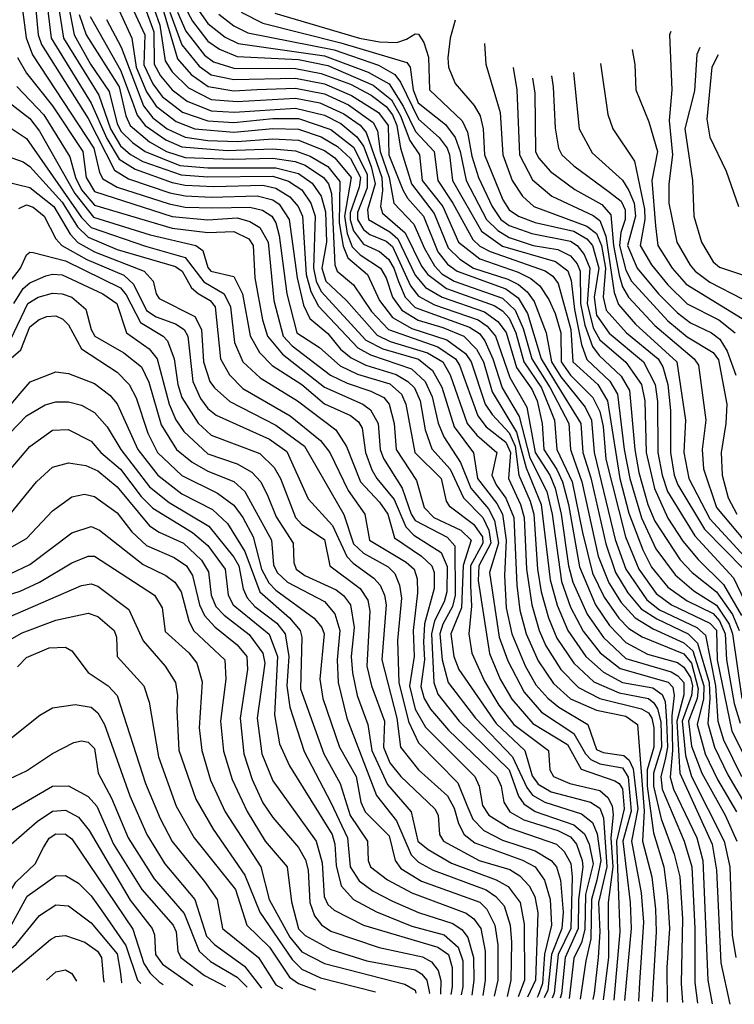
# Model space of a CAD drawing. Extents: x 501367 to 657802, y 482273 to 547541.
# Tile 705 of 714: x 649914 to 652120, y 482911 to 485952. Entities that reach past the tile are written whole.
import ezdxf

# ---------------------------------------------------------------- set-up
doc = ezdxf.new("R2010")
doc.units = 0

msp = doc.modelspace()

# ---------------------------------------------------------------- linework, layer by layer
at = {"layer": '0CON20XD'}
for points in [[(650245, 486144.2), (650327.6, 485915), (650328.7, 485815), (650348.7, 485778.7), (650385, 485735.9), (650430.9, 485700.9), (650505, 485670.8), (650576.9, 485666.9), (650765, 485678.5), (650855, 485657.6), (650905, 485631.1), (650955, 485590.8), (650975, 485561), (650998.9, 485498.9), (651011.6, 485445), (650987.6, 485365), (650991, 485335), (651057, 485297), (651081.3, 485275), (651135, 485162.8), (651167, 485125), (651218, 485095), (651349.3, 485049.4), (651389.8, 485019.8), (651416.3, 484986.3), (651447.7, 484877.7), (651495, 484810.6), (651511.2, 484775), (651527.2, 484705), (651532.1, 484625), (651572.7, 484562.7), (651589.8, 484525), (651608.1, 484455), (651641.9, 484261.9), (651691.5, 484145), (651735, 484080.4), (651785, 484028.5), (651852.5, 483992.5), (651945, 483966.6), (651965, 483952.2), (651985, 483920.8), (651991.3, 483895), (651988.3, 483865), (651959.9, 483785), (651969.5, 483679.5), (651988.4, 483615), (652089.1, 483415), (652106.4, 483335), (652114.2, 483124.2), (652125.1, 483055)], [(650324.2, 486095), (650400.8, 485830.8), (650443.2, 485783.2), (650495.8, 485745.8), (650575, 485732.7), (650646, 485736), (650765, 485740.6), (650855, 485723.3), (650928.7, 485688.7), (651005, 485634.1), (651019.1, 485609.1), (651026.7, 485545), (651054.2, 485465), (651069.3, 485385), (651130.7, 485320.7), (651163.3, 485245), (651195, 485191.6), (651217.6, 485167.6), (651254.9, 485144.9), (651405, 485091.8), (651443.6, 485055), (651468.3, 484998.3), (651494.9, 484904.9), (651552.3, 484815), (651609.7, 484705), (651614.3, 484625), (651625.4, 484594.6), (651650, 484525), (651700.3, 484295), (651733, 484213), (651771.5, 484151.5), (651814.6, 484104.6), (651870.2, 484070.2), (651965, 484027.8), (651992.3, 484002.3), (652026.3, 483895), (652025.1, 483854.9), (652005.6, 483775), (652030.5, 483685), (652068.4, 483605), (652127.3, 483505)], [(650294.6, 486084.6), (650346.8, 485935), (650363.3, 485825), (650385, 485791.5), (650435, 485741.9), (650505, 485705.8), (650585, 485699.3), (650765, 485709.5), (650840.7, 485695), (650915, 485661.3), (650965, 485625.9), (650984.2, 485604.2), (651031.8, 485465), (651034.4, 485425), (651028.4, 485375), (651034.1, 485355), (651103.6, 485293.6), (651155, 485190.7), (651174.2, 485165), (651232.2, 485122.2), (651379, 485069), (651405, 485052.6), (651425, 485030.5), (651445.9, 484985), (651470.2, 484895), (651524.6, 484815), (651564.9, 484715), (651572.5, 484625), (651620.1, 484525), (651651.9, 484368.1), (651682.8, 484242.8), (651718.7, 484168.7), (651763.4, 484103.4), (651795, 484072.1), (651836.2, 484046.2), (651965, 483993.1), (651988, 483965), (652009.1, 483885), (652005.4, 483855), (651978.7, 483785), (651988.2, 483708.2), (652020.3, 483625), (652092.5, 483495), (652127.8, 483415)], [(649961.4, 486005), (649970.6, 485905), (649981.4, 485875), (650125, 485647.1), (650206.9, 485486.9), (650250.3, 485460.3), (650377.6, 485417.6), (650425, 485407.8), (650505.9, 485404.1), (650647.6, 485407.6), (650695, 485395.9), (650715, 485382.4), (650746.4, 485335), (650770.3, 485155), (650790.7, 485070.7), (650809.4, 485029.4), (650865, 484983.3), (650904.8, 484934.8), (650937.2, 484907.2), (650982.8, 484885), (651076.1, 484856.1), (651112.6, 484835), (651133.2, 484815), (651150.3, 484775), (651165.8, 484685), (651186.6, 484626.6), (651243.4, 484563.4), (651284.4, 484475), (651344, 484414), (651362.1, 484375), (651368.4, 484335), (651331.7, 484265), (651329.6, 484220.4), (651364, 483994), (651397.9, 483915), (651433, 483853), (651498, 483778), (651605, 483712.9), (651647.1, 483637.1), (651751, 483601), (651765, 483592.4), (651775, 483576.4), (651780.3, 483515), (651756.9, 483415), (651766.9, 483135), (651748.7, 482923.5)], [(649996.3, 486015), (650010.9, 485895), (650135, 485694.5), (650182.8, 485585), (650221.2, 485521.2), (650270, 485490), (650385, 485449), (650425, 485440.9), (650513.1, 485436.9), (650665, 485440.7), (650705, 485431.8), (650748.2, 485405), (650774.1, 485375), (650787.1, 485345), (650798.1, 485165), (650812.7, 485112.7), (650836.9, 485066.9), (650958.2, 484938.2), (650996.8, 484916.8), (651123.6, 484873.6), (651165.6, 484835), (651187.3, 484787.3), (651205.6, 484705.6), (651223.2, 484663.2), (651274.6, 484584.6), (651307, 484505), (651361.1, 484441.1), (651380, 484405), (651391.8, 484335), (651364, 484245), (651394.6, 484044.6), (651421.5, 483971.5), (651471.2, 483875), (651525, 483813.1), (651625, 483747.8), (651661.2, 483685), (651677.5, 483667.5), (651705, 483653.3), (651775, 483640.8), (651792.6, 483612.6), (651802.2, 483507.8), (651775.9, 483415), (651799.3, 483225), (651801.8, 483145), (651781.5, 482922.3)], [(650029.3, 486019.3), (650048.7, 485895), (650158.6, 485718.6), (650194.2, 485615), (650225, 485562.6), (650255.8, 485535.8), (650294.4, 485514.4), (650412.8, 485472.8), (650495, 485467), (650695, 485468.4), (650743.5, 485453.5), (650785, 485426.5), (650812.8, 485385), (650825.9, 485345), (650820.9, 485185), (650829.8, 485145), (650845, 485112.7), (650982.6, 484962.6), (651035.5, 484935.5), (651145, 484904), (651188.4, 484868.4), (651216.9, 484816.9), (651255.8, 484695), (651314.7, 484614.7), (651327.6, 484535), (651387.3, 484457.3), (651404.7, 484424.7), (651415.6, 484344.4), (651410.3, 484235), (651415.9, 484135), (651433.4, 484055), (651475, 483956.1), (651508, 483898), (651545, 483856.1), (651578.9, 483828.9), (651668.1, 483775), (651695, 483698.1), (651715, 483688.9), (651779.4, 483679.4), (651795.3, 483665.3), (651807.8, 483637.8), (651822.6, 483515), (651802.9, 483415), (651832.7, 483255), (651839.5, 483165), (651827.9, 482977.9), (651824.4, 482920.8)], [(650058.7, 486028.7), (650081.8, 485905), (650132.6, 485815), (650190.6, 485730.6), (650215, 485630.5), (650226.8, 485606.8), (650262.3, 485572.3), (650301.7, 485545), (650408.3, 485501.7), (650495, 485494.8), (650705, 485494.9), (650775, 485477), (650816.8, 485446.8), (650845, 485407), (650858.2, 485358.2), (650861, 485265), (650846.9, 485185), (650859.6, 485145), (650922.8, 485085), (651017.7, 484977.7), (651057.7, 484957.7), (651173, 484923), (651220.9, 484895), (651242.8, 484855), (651296, 484705), (651325, 484669.3), (651387, 484615), (651372.2, 484545), (651385.4, 484515), (651415, 484474), (651439.3, 484415), (651448.8, 484205), (651458.2, 484128.2), (651477.8, 484055), (651515, 483971.7), (651562, 483902), (651615, 483854.6), (651695, 483818.9), (651785, 483800.5), (651821, 483775), (651841.8, 483508.2), (651837.3, 483415), (651865.3, 483305), (651876.9, 483205), (651879.2, 483135), (651866.7, 482925), (651866.9, 482919.3)], [(650209.4, 486005), (650260.1, 485895), (650273.4, 485805), (650305, 485729.7), (650335, 485685.4), (650397.2, 485637.2), (650455, 485615.4), (650575, 485604.8), (650695, 485616.3), (650775, 485614.4), (650845, 485590.2), (650895, 485560.5), (650935, 485523.3), (650965.7, 485465), (650962.3, 485435), (650934.3, 485355.7), (650934.3, 485334.3), (650945, 485299.7), (650975, 485258.5), (651025, 485236.2), (651052.5, 485212.5), (651069.5, 485185), (651083.4, 485143.4), (651104.5, 485095), (651135, 485063.6), (651302.6, 485002.7), (651333.2, 484983.2), (651350.4, 484960.4), (651374.9, 484905), (651403.2, 484815), (651456.1, 484726.1), (651489.2, 484599.2), (651541.1, 484495), (651558.1, 484425), (651586.6, 484216.6), (651615, 484138), (651653.4, 484063.4), (651706.5, 483996.5), (651767.8, 483947.8), (651915.9, 483905.9), (651930.1, 483890.1), (651935.1, 483865.1), (651927.7, 483802.3), (651930, 483695), (651922.1, 483612.1), (651933.1, 483575), (652004.8, 483425.2), (652023, 483355), (652039, 482985), (652052, 482912.8)], [(650251.4, 486011.4), (650300.5, 485905), (650297.7, 485812.3), (650325, 485754.2), (650354.2, 485715), (650416.8, 485666.9), (650495, 485639.3), (650575.1, 485634.9), (650695, 485647.2), (650775, 485646.8), (650875, 485612.5), (650945, 485557.9), (650986.7, 485475), (650986.8, 485433.2), (650956.9, 485356.9), (650957, 485335), (650975, 485304), (650995, 485289.1), (651045, 485268.1), (651065, 485251.3), (651120.3, 485130.3), (651145, 485097.8), (651195, 485071.2), (651329, 485025), (651357.7, 485005), (651383.3, 484975), (651427, 484847), (651479.9, 484755), (651505.4, 484615), (651550.5, 484545), (651566.8, 484505), (651585.8, 484425), (651608.3, 484265), (651622.1, 484215), (651666.3, 484116.3), (651716, 484044), (651785, 483979.1), (651925, 483938.2), (651945.9, 483925.9), (651964.8, 483904.8), (651965, 483866.9), (651943, 483785), (651951.8, 483625), (652052.2, 483405), (652065.3, 483325.3), (652079, 483039), (652106.5, 482910.8)], [(649922.3, 485982.3), (649934.1, 485895.9), (649953.4, 485843.4), (650142.8, 485555), (650160.1, 485480.1), (650170.8, 485460.8), (650215.2, 485435.2), (650375, 485383.3), (650425, 485373.2), (650510.6, 485370.6), (650625, 485372.9), (650663.5, 485363.5), (650692.1, 485345), (650704.5, 485324.5), (650715.1, 485285.1), (650739.2, 485105), (650770, 484985), (650839.1, 484939.1), (650903, 484883), (650957.3, 484857.3), (651057.1, 484827.1), (651092.7, 484795), (651106.3, 484765), (651134.3, 484615), (651214.8, 484535), (651231.2, 484465), (651240.1, 484450.1), (651315, 484394.4), (651342.8, 484355), (651344.2, 484335), (651305.8, 484265), (651305.6, 484204.4), (651309, 484141), (651300.4, 484055), (651309.7, 483995), (651349.2, 483909.2), (651393.1, 483835), (651439.4, 483775), (651546.7, 483695), (651550.7, 483635), (651562.2, 483615), (651612.7, 483592.7), (651705, 483571.5), (651730.1, 483550.1), (651743.5, 483523.5), (651746.6, 483496.6), (651738.8, 483425), (651744.9, 483335), (651731, 483225), (651732, 483055), (651715.1, 482924.6)], [(650377.2, 485975), (650415, 485874.5), (650468.2, 485808.2), (650505, 485782), (650575, 485767.5), (650765, 485771.4), (650855, 485754.2), (650938.3, 485718.3), (651021.7, 485665), (651051.3, 485625), (651053.7, 485535), (651097, 485427), (651111, 485401), (651160.9, 485345), (651204.9, 485234.9), (651235, 485197.2), (651264.5, 485175), (651415, 485120.7), (651452.8, 485092.8), (651481.5, 485045), (651523.9, 484905), (651565, 484837.1), (651646.7, 484705), (651652.2, 484615), (651676.9, 484536.9), (651723.5, 484333.5), (651754, 484245), (651791.4, 484181.4), (651832.7, 484132.7), (651881, 484101), (651978.1, 484055), (652006.4, 484026.4), (652042.3, 483905), (652045, 483855), (652038.4, 483778.4), (652058.9, 483705), (652100.3, 483619.7), (652173.8, 483495)], [(650401.1, 485975), (650426.6, 485916.6), (650485, 485842.1), (650511.8, 485821.8), (650575, 485802.6), (650765, 485801.3), (650845, 485786.4), (650935, 485752.5), (650998.7, 485718.7), (651045, 485683.9), (651065, 485658), (651078.6, 485625), (651089.7, 485555), (651123.6, 485445), (651193.7, 485353.7), (651237, 485247), (651272.5, 485212.5), (651315, 485185.1), (651420.6, 485150.6), (651453.8, 485133.8), (651481.2, 485111.2), (651502, 485082), (651539.1, 484985), (651556.4, 484895), (651585, 484848.9), (651660.3, 484755), (651679.2, 484715), (651687.5, 484615), (651753, 484347), (651785.7, 484255), (651850.3, 484160.3), (651889.8, 484129.8), (652004.6, 484074.6), (652031.5, 484051.5), (652062.7, 483895), (652069.8, 483785), (652087.3, 483727.3), (652143.1, 483615)], [(650425, 485990), (650447.1, 485947.1), (650495, 485885.4), (650530.6, 485860.6), (650585, 485838.9), (650775, 485829), (650865, 485810.4), (651005, 485750), (651061.6, 485705), (651089.7, 485655), (651119, 485579), (651148.6, 485535), (651157, 485455), (651219.9, 485375), (651269, 485265), (651335, 485213.6), (651452.7, 485172.7), (651492.6, 485152.6), (651519.6, 485129.6), (651547.4, 485087.4), (651567.3, 485045), (651584.5, 484985), (651585.6, 484895), (651615, 484854.2), (651683.9, 484785), (651705, 484742.1), (651715.6, 484695.6), (651723.7, 484595), (651784.7, 484355), (651825.7, 484255), (651879.5, 484179.5), (651926.5, 484145), (652045, 484088.4), (652065, 484066.7), (652067.2, 483975), (652112.6, 483755), (652184.2, 483614.2)], [(650468.3, 485978.3), (650495, 485940), (650548.3, 485898.3), (650588.8, 485878.8), (650855, 485840.2), (650990.3, 485790.3), (651055, 485753.7), (651097.5, 485685), (651136.5, 485606.5), (651194.1, 485545), (651205.1, 485455), (651251.4, 485385), (651313, 485273), (651335, 485252.9), (651366.3, 485236.3), (651536.7, 485176.7), (651559.6, 485159.6), (651576.8, 485136.8), (651615.5, 484995), (651621.6, 484895), (651698.8, 484825), (651728.5, 484775), (651766.6, 484535), (651795, 484427.9), (651838.4, 484315), (651865, 484261.2), (651915, 484199.6), (651975, 484156.9), (652055, 484117.6), (652075, 484095), (652092.4, 484055), (652095.8, 483975), (652120.3, 483840.3), (652138.9, 483778.9)], [(650528.8, 485968.8), (650575, 485933.5), (650618.4, 485911.6), (650885, 485858.8), (651021.9, 485811.9), (651072.6, 485782.6), (651089.3, 485759.3), (651145, 485644.4), (651208.6, 485588.6), (651233.9, 485555), (651241.4, 485535), (651250.3, 485455), (651339.3, 485299.3), (651405, 485253.1), (651568.4, 485205), (651606.5, 485176.5), (651616.6, 485146.6), (651626.6, 485056.6), (651648.6, 484948.6), (651665, 484903), (651735.7, 484835.7), (651759.5, 484795), (651780, 484625), (651797.6, 484535), (651833.9, 484413.9), (651878.2, 484318.2), (651937.8, 484237.8), (651995, 484188.2), (652065, 484144.2), (652104.6, 484085), (652115.2, 484055), (652144.1, 483855)], [(650597.8, 485975), (650665, 485941.1), (650905, 485880.6), (651109.6, 485819.6), (651120, 485805), (651128.4, 485735), (651144.7, 485695), (651228.7, 485628.7), (651258, 485588), (651273.9, 485545), (651292.4, 485455), (651355.1, 485335.1), (651390.5, 485300.5), (651425, 485279), (651499.3, 485255), (651575, 485242.5), (651615, 485222.4), (651635, 485197.9), (651644.4, 485175), (651645, 485075.7), (651658.9, 485008.9), (651682.7, 484942.7), (651703.4, 484915), (651770.6, 484850.6), (651797, 484807), (651813.1, 484625), (651826.1, 484553.9), (651853.7, 484455), (651875, 484403.6), (651953.6, 484283.6), (651990.7, 484245), (652065, 484184.7), (652114.4, 484114.4), (652135.3, 484065)], [(650702.1, 485972.1), (650963.2, 485895), (651025, 485883.4), (651077.9, 485882.1), (651108.3, 485891.7), (651135, 485908.8), (651145, 485907.8), (651162.2, 485882.2), (651176.5, 485836.5), (651179.3, 485735), (651280, 485640), (651296.6, 485605), (651310.3, 485530.3), (651330.2, 485465), (651372.8, 485375), (651399.5, 485335), (651425, 485316.2), (651495, 485291.3), (651615, 485267.6), (651635.4, 485255), (651656.5, 485226.5), (651674.4, 485184.4), (651665.8, 485075), (651685, 485000.3), (651705, 484962.9), (651785, 484894), (651833.8, 484825), (651843.9, 484775), (651848.1, 484615), (651873.6, 484503.6), (651915, 484412), (651961.5, 484341.5), (652008.3, 484285), (652087.4, 484207.4), (652142.1, 484112.1)], [(650097.7, 485967.7), (650119.2, 485905), (650221, 485745), (650241.2, 485655), (650254.5, 485625), (650314.3, 485575), (650367, 485545), (650425, 485526.3), (650570.9, 485520.9), (650695, 485524.2), (650764, 485514), (650795, 485502.7), (650852.4, 485465), (650867.2, 485445), (650876.5, 485415), (650887.2, 485195), (650893.8, 485175), (650945, 485133.6), (650999.7, 485050.3), (651052.7, 484995), (651205, 484941.3), (651260, 484905), (651272.2, 484885), (651328.2, 484728.2), (651354.4, 484694.4), (651415, 484646.8), (651429.3, 484615), (651423.3, 484535), (651460, 484455), (651471.3, 484415), (651479.1, 484255), (651495.1, 484145.1), (651517.7, 484065), (651538.5, 484018.5), (651585, 483944.8), (651639.4, 483889.4), (651705, 483855.3), (651833.5, 483823.5), (651855, 483811.2), (651865.5, 483795), (651871.6, 483765), (651871.6, 483705), (651851.5, 483635), (651851.2, 483585), (651870.6, 483440.6), (651902.9, 483335), (651914.1, 483245), (651920.6, 483145), (651911.6, 483025), (651912.6, 482917.7)], [(650131.7, 485961.6), (650225, 485796), (650260.9, 485700.9), (650276.8, 485656.8), (650301, 485625), (650365, 485581.5), (650415, 485559.2), (650555, 485548.2), (650695, 485553.6), (650765, 485547.2), (650811.1, 485531.1), (650865, 485499.1), (650902.2, 485452.2), (650900.4, 485325), (650912.9, 485252.9), (650926.7, 485216.7), (650987.9, 485165), (651024.5, 485084.5), (651065, 485032.4), (651125, 484998.8), (651233.2, 484963.2), (651290.9, 484920.9), (651308.4, 484895), (651351.6, 484765), (651372.3, 484732.3), (651425, 484675.8), (651443.4, 484635), (651454.8, 484544.8), (651490.3, 484465), (651501.1, 484425), (651512.6, 484255), (651524.5, 484185), (651546.8, 484105), (651572.1, 484042.2), (651624.6, 483964.6), (651687, 483907), (651765, 483873.2), (651855, 483855.7), (651872.4, 483842.4), (651883.5, 483823.5), (651893.4, 483783.5), (651895.6, 483705), (651870.9, 483625), (651871, 483585), (651895, 483483.6), (651934.9, 483375), (651951.8, 483305), (651960.3, 483175), (651956, 482975), (651960.3, 482916)], [(650182.3, 485952.3), (650227.5, 485867.5), (650295.9, 485685.9), (650325, 485648.5), (650368.8, 485615), (650425, 485589.5), (650495, 485579.3), (650585, 485576.2), (650695, 485584.6), (650775, 485580), (650855, 485547.7), (650886.9, 485525), (650936.9, 485465), (650916.3, 485345), (650925, 485291.6), (650940.8, 485250.8), (650965, 485225.5), (651028.4, 485185), (651045.1, 485155.1), (651064.7, 485095), (651094.1, 485055), (651144.1, 485024.1), (651220.9, 485000.9), (651285, 484974.2), (651324.3, 484934.3), (651345.6, 484895), (651372.4, 484802.4), (651448.3, 484678.3), (651477.4, 484567.4), (651523.8, 484455), (651551.6, 484221.6), (651573.4, 484143.4), (651606, 484065), (651661.9, 483985), (651716.5, 483936.5), (651775, 483904.9), (651868.7, 483888.7), (651898, 483868), (651906.5, 483846.5), (651911.4, 483785), (651913.8, 483705), (651907.3, 483667.3), (651893.1, 483615), (651897.2, 483575), (651966, 483415), (651989.2, 483335), (651998.9, 483145), (651998.6, 482978.6), (652007.1, 482914.3)], [(651258.2, 485951), (651243.1, 485895), (651235.7, 485834.3), (651238.4, 485805), (651258.8, 485755), (651317.1, 485687.1), (651335.2, 485655), (651345.4, 485615), (651349.5, 485535), (651406.1, 485396.1), (651425, 485364.8), (651454.2, 485345), (651505.5, 485325.5), (651625, 485298.5), (651664.9, 485274.9), (651682.6, 485255), (651702.2, 485185), (651687.4, 485095), (651695, 485039.8), (651734.1, 484984.1), (651839.9, 484895), (651875.9, 484825), (651883.1, 484773.1), (651884.3, 484615), (651897.6, 484545), (651914.6, 484494.6), (651998, 484358), (652118.2, 484228.2), (652175, 484109.6)], [(651924.6, 485915.5), (651920, 485905), (651927.8, 485735), (651919.5, 485640.5), (651929.4, 485535), (651918, 485445), (651918.6, 485385), (651942.8, 485265), (651983.7, 485193.7), (651999.4, 485175), (652045, 485141.4), (652145, 485089.5)], [(651349.3, 485878.3), (651353.5, 485815), (651397.4, 485665), (651405.4, 485535), (651435, 485455.3), (651466.6, 485406.6), (651501.7, 485375), (651664.7, 485314.7), (651695, 485291.8), (651710.3, 485255), (651722.6, 485185), (651715.8, 485095), (651725.1, 485055), (651787.1, 484985), (651884.9, 484905), (651900.1, 484880.1), (651915.2, 484825.2), (651923.5, 484745), (651923.3, 484615), (651934.5, 484545), (651945.5, 484515.5), (652028.2, 484378.2), (652149.4, 484255)], [(651805.5, 485859.6), (651813.5, 485813.5), (651816.5, 485735), (651856.8, 485636.8), (651883.7, 485545), (651866.1, 485455), (651876.8, 485315), (651884.3, 485255), (651929, 485185), (651971.4, 485135), (652145, 485029.6)], [(652013.7, 485866.1), (652004.8, 485845), (651997.4, 485732.6), (651967.2, 485615), (651991.6, 485455), (651995.3, 485345), (652018.7, 485265), (652055, 485204.7), (652075, 485188.2), (652323.1, 485105)], [(649906.7, 485835), (649935, 485786.8), (650015, 485686.5), (650108.9, 485545), (650119.1, 485465), (650145, 485421.2), (650385, 485344.7), (650495, 485334.3), (650585, 485339.8), (650625, 485329.3), (650655, 485310.5), (650680.8, 485265), (650698.2, 485085), (650727.2, 484975), (650755.2, 484945.2), (650874, 484854), (650925, 484829.6), (650998.4, 484805), (651038, 484785), (651055, 484764.6), (651070.6, 484705), (651076.4, 484625), (651138.6, 484528.6), (651162.8, 484445), (651193, 484415), (651276, 484375), (651308.2, 484345), (651283.4, 484266.6), (651278.3, 484135), (651245.5, 484055), (651254.3, 483985), (651270.1, 483945), (651385, 483777.8), (651473.7, 483695), (651496.4, 483616.4), (651515, 483590.9), (651555, 483567.2), (651676.1, 483535), (651705, 483517), (651716.5, 483486.5), (651726.4, 483335), (651700.8, 483225), (651704.9, 483134.9), (651700.2, 483055), (651687.3, 482945), (651683.6, 482925.7)], [(651707.4, 485817), (651729.4, 485659.4), (651745.3, 485615), (651811.7, 485515), (651843, 485367), (651843.6, 485335), (651830.2, 485255), (651865, 485194.8), (651915, 485133.3), (651975, 485074), (652072.2, 485025), (652123.2, 484985)], [(652070.6, 485843.2), (652050.9, 485805), (652035.2, 485645), (652045, 485588.9), (652095.5, 485484.5), (652133.5, 485375)], [(651437.4, 485804.6), (651449, 485735), (651457.6, 485535), (651497.1, 485457.1), (651557, 485407), (651685, 485347.6), (651705, 485332.3), (651724, 485284), (651749.6, 485109.6), (651762.7, 485072.7), (651815, 485011.9), (651942.8, 484895), (651969.5, 484715), (651964.5, 484615), (651979.5, 484535), (652045, 484410), (652188.1, 484255)], [(651623.5, 485789.4), (651641.1, 485615), (651681.4, 485541.4), (651775, 485456.1), (651795.1, 485425), (651811.6, 485385), (651815.8, 485345), (651790.2, 485255), (651820.7, 485185), (651886.2, 485105), (651945, 485046.2), (651985, 485016.1), (652050, 484985), (652076.1, 484965), (652098.5, 484928.5), (652124.6, 484854.6)], [(651497.4, 485771.5), (651504.3, 485725), (651506.2, 485545), (651515.9, 485525), (651553.2, 485483.2), (651627.8, 485427.8), (651711.6, 485381.6), (651739.6, 485349.6), (651747.6, 485255), (651765, 485163.2), (651775, 485127.5), (651793.3, 485095), (651875, 485008), (651996.1, 484905), (652010.2, 484885), (652032.8, 484715), (652021, 484625), (652025.4, 484565), (652065.4, 484445), (652216.2, 484265)], [(651556, 485779.2), (651560.8, 485745), (651567.3, 485617.3), (651577.7, 485555), (651588.1, 485535), (651625, 485500.6), (651735, 485419), (651771.5, 485391.5), (651783.7, 485365), (651783.9, 485335), (651770.3, 485295), (651766.2, 485255), (651785, 485178.4), (651802.5, 485145), (651915, 485022.1), (651975, 484972.3), (652055, 484924.6), (652071.6, 484901.6), (652096.8, 484765), (652094.6, 484705), (652079.3, 484615), (652082.6, 484545), (652101.8, 484475), (652128, 484425)], [(649905.5, 485745.5), (649988.1, 485658.1), (650068.5, 485528.5), (650086.5, 485465), (650105, 485426.8), (650145, 485378.8), (650385, 485308.2), (650495, 485294.5), (650575, 485298.4), (650621.7, 485275), (650634.9, 485255), (650640.3, 485155), (650663.9, 485025), (650679, 484975), (650725, 484919.1), (650855, 484817.1), (650973.6, 484765), (650996.8, 484746.8), (651020.3, 484705), (651027.4, 484625), (651037.1, 484597.1), (651094.9, 484504.9), (651122.4, 484425), (651134.7, 484405), (651233.6, 484353.6), (651257.4, 484327.4), (651259, 484175), (651249.9, 484140.1), (651220.6, 484085), (651211.4, 484055), (651218.1, 483975), (651237, 483905), (651321.4, 483795), (651435.7, 483675.7), (651480.2, 483580.2), (651496.8, 483556.8), (651535, 483534.9), (651649, 483499), (651682.4, 483472.4), (651697.2, 483437.2), (651708, 483355), (651695.8, 483294.2), (651679.4, 483235), (651677.4, 483112.6), (651661.6, 483045), (651644.8, 482927.1)], [(649855, 485716.5), (649945, 485647.3), (649975, 485607.6), (650083.7, 485415), (650141.7, 485341.7), (650317.2, 485287.2), (650457.9, 485255), (650479.4, 485239.4), (650495, 485186.4), (650504.1, 485175), (650575, 485159.2), (650602, 485105), (650625.3, 484975.3), (650654.5, 484924.5), (650693.7, 484883.7), (650784.9, 484824.9), (650855, 484765.9), (650935, 484729.6), (650959.9, 484709.9), (650970.9, 484690.9), (650981.9, 484615), (651001.5, 484561.5), (651016.3, 484535), (651070, 484470), (651106, 484386), (651130.4, 484360.3), (651215, 484306.7), (651233.6, 484263.6), (651232.6, 484185), (651224.2, 484154.2), (651194.9, 484095), (651185.8, 484055), (651192.9, 483905), (651205, 483869.2), (651271.2, 483785), (651425, 483635.1), (651454, 483554), (651470, 483530), (651505, 483506.9), (651625.2, 483465.2), (651657.5, 483437.5), (651672.7, 483405), (651684.5, 483345), (651660.5, 483250.5), (651658.6, 483141.4), (651648.3, 483101.7), (651625, 483053.1), (651610.7, 482928.3)], [(649855, 485639), (649935, 485585.6), (650105, 485340.8), (650135, 485310), (650302.4, 485252.4), (650425, 485217.9), (650482.9, 485142.9), (650545.5, 485105), (650564.9, 485065), (650576.8, 484955), (650603.3, 484895), (650656.1, 484846.1), (650772, 484775), (650889.8, 484685), (650923.4, 484633.4), (650965.7, 484525), (651025, 484462), (651050.7, 484425), (651071.2, 484351.2), (651154.6, 484294.6), (651186.4, 484265), (651194, 484245), (651193.8, 484195), (651163.6, 484086.4), (651160.9, 484029.1), (651163.3, 483975), (651152.7, 483892.7), (651162.3, 483855), (651182.1, 483822.1), (651237.7, 483757.7), (651387.5, 483615), (651400.8, 483585), (651409, 483535), (651427.1, 483505), (651470.8, 483480.8), (651575, 483447.9), (651615, 483428.1), (651633.3, 483405), (651650.5, 483355), (651652.8, 483335), (651639, 483235), (651638.1, 483145), (651597.8, 483055), (651587.2, 482942.8), (651583.2, 482929.3)], [(649875, 485530.8), (649925, 485513), (649945, 485498.9), (650045, 485388.8), (650092.5, 485312.5), (650125, 485280.7), (650215, 485242.8), (650395, 485190.1), (650415.4, 485175.4), (650444.1, 485124.1), (650465, 485106), (650502.4, 485085), (650517.3, 485065), (650533.9, 484905), (650562.2, 484855), (650603.1, 484813.1), (650748.7, 484728.7), (650842.4, 484652.4), (650871.7, 484615), (650928.1, 484498.1), (650980, 484425), (650993.8, 484345), (651107, 484277), (651132.2, 484255), (651140.9, 484225), (651142.3, 484182.3), (651128.7, 484065), (651132.2, 483985), (651117.3, 483895), (651135, 483822.5), (651167.1, 483767.1), (651319.7, 483615), (651332.4, 483585), (651342.6, 483525), (651362.2, 483495), (651425, 483456), (651571.2, 483405), (651595, 483382.9), (651615.8, 483345.8), (651619.9, 483305), (651615.9, 483145), (651576.9, 483065), (651564.2, 482945), (651558, 482930.2)], [(649865, 485453.7), (649945, 485433.8), (650019, 485375), (650069.9, 485289.9), (650093.7, 485263.7), (650145, 485235.1), (650298.3, 485175), (650325.8, 485145), (650334.8, 485105), (650345, 485091.1), (650455.1, 485035.1), (650475.3, 484995.3), (650481.8, 484895), (650501.4, 484835), (650515, 484814.8), (650563.1, 484773.1), (650705, 484699.9), (650793.2, 484635), (650915, 484423.6), (650945, 484333.1), (650975, 484304.1), (651051.9, 484261.9), (651071.9, 484241.9), (651087, 484205), (651093, 484165), (651080.5, 484035), (651084.1, 483905), (651114.1, 483784.1), (651145, 483718.4), (651267, 483595), (651294.5, 483525.5), (651312.9, 483482.9), (651347.3, 483447.3), (651405, 483417.8), (651505, 483384.9), (651555, 483355.4), (651571.7, 483335), (651584.2, 483294.2), (651591.7, 483195), (651588, 483145), (651555.7, 483065), (651545, 482955), (651533.3, 482931)], [(649911.5, 485368.5), (649935, 485380.5), (649955, 485373.2), (649989.7, 485345), (650025.1, 485275.1), (650044.4, 485255), (650121.4, 485211.4), (650235, 485163), (650265.6, 485135), (650305, 485053.5), (650335, 485034.4), (650395, 485013), (650421.6, 484995), (650432.7, 484975), (650448.7, 484835), (650471.8, 484781.8), (650495, 484751.2), (650520.6, 484730.6), (650685, 484656.2), (650738.3, 484618.3), (650805, 484472.3), (650879.9, 484389.8), (650923.9, 484293.9), (650943.2, 484273.2), (651007.4, 484227.4), (651026.8, 484205), (651040.6, 484175), (651045.4, 484145), (651032, 483975), (651078, 483795), (651089.2, 483705), (651145, 483635.6), (651235.2, 483555.2), (651255, 483516.5), (651268.9, 483468.9), (651286.3, 483435), (651319.6, 483409.6), (651466.5, 483356.5), (651505.7, 483335.7), (651534, 483294), (651552.2, 483235), (651555.5, 483155), (651533.9, 483066.1), (651528, 482975), (651515, 482937.7), (651511.7, 482931.8)], [(649885.4, 485144.6), (649916.4, 485185), (649935, 485225.5), (649945, 485233.8), (649955, 485233.3), (650055, 485207.1), (650225, 485123.5), (650242.6, 485102.6), (650286.8, 485016.8), (650357.1, 484975), (650370.7, 484960.7), (650390.6, 484905), (650402.2, 484825), (650414.2, 484785), (650465, 484706.3), (650505, 484668.8), (650655, 484612.5), (650699.4, 484569.4), (650718.9, 484535), (650765, 484414.4), (650785, 484393), (650855, 484347), (650871.4, 484265), (650965.1, 484195.1), (650988.8, 484158.8), (650994.9, 484124.9), (650985.8, 483955.8), (651000.5, 483895), (651040.4, 483785), (651037.1, 483705), (651056.9, 483656.9), (651090.7, 483615), (651195.2, 483515), (651205.6, 483495), (651210.2, 483435), (651222.3, 483415), (651333.1, 483355), (651427.4, 483327.4), (651457.7, 483307.7), (651487.3, 483277.3), (651504.3, 483244.3), (651513.7, 483193.7), (651506.8, 482985), (651481.7, 482932.9)], [(649895.3, 485075), (649925, 485122.3), (649945, 485139.1), (649995, 485160.7), (650015, 485166.3), (650045, 485164.1), (650170.8, 485105), (650213.5, 485075), (650243.4, 484985), (650314, 484935), (650338.8, 484905), (650375.3, 484765), (650396.5, 484716.5), (650420.5, 484680.5), (650495, 484611), (650585, 484580.7), (650630.7, 484555), (650658.4, 484525), (650680.1, 484480.1), (650706.2, 484416.2), (650758.8, 484335), (650760.2, 484275), (650767.4, 484255), (650794.7, 484235), (650890.9, 484190.9), (650913.5, 484173.5), (650935.5, 484145), (650946.3, 484075), (650937.3, 483985), (650941.2, 483935), (650956, 483865), (650989, 483775), (651000.8, 483695), (651049.4, 483589.4), (651122.5, 483505), (651143.3, 483415), (651175, 483389.1), (651246.9, 483346.9), (651385.3, 483295.2), (651422.1, 483275), (651459.3, 483225), (651471.7, 483158.3), (651472.2, 482985), (651452.9, 482933.9)], [(649887, 484965), (649939.5, 485075), (649971.1, 485095), (650015, 485107.3), (650045, 485105.5), (650074.9, 485094.9), (650118.3, 485058.3), (650134.1, 484995), (650146.3, 484975), (650235, 484923.5), (650290.1, 484880.1), (650312.6, 484832.6), (650350.9, 484700.9), (650398.4, 484625), (650446.7, 484585), (650495, 484557.9), (650575, 484525.8), (650609.3, 484495), (650691, 484345), (650698, 484268), (650709.1, 484245), (650741, 484215), (650855, 484155.5), (650886.5, 484116.5), (650902.4, 484065), (650893.8, 483975), (650897.2, 483905), (650923.8, 483795), (651015.7, 483555.7), (651077.7, 483477.7), (651122.4, 483372.4), (651145, 483349.9), (651190.5, 483325), (651354.5, 483264.5), (651384.2, 483244.2), (651409.3, 483215), (651427.8, 483155), (651432.4, 483102.4), (651430.5, 482985), (651419.4, 482935.1)], [(649865, 484886.8), (649917.5, 484932.5), (649945, 485003.3), (649973.7, 485026.3), (649997.5, 485035), (650025, 485037.2), (650047.2, 485027.2), (650065, 485009.4), (650105.2, 484935), (650215, 484863.2), (650252.2, 484825), (650273.8, 484783.8), (650309.9, 484675), (650339.8, 484615), (650415, 484544.6), (650525, 484489.5), (650575, 484452.1), (650603.1, 484415), (650634.6, 484355), (650660.4, 484255), (650683.1, 484213.1), (650705, 484190.1), (650823.6, 484103.6), (650846.6, 484075), (650853.5, 484055), (650840.6, 483915), (650849.9, 483855), (650901.8, 483705), (650952.6, 483615), (650967.4, 483535), (650980.3, 483505), (651055, 483431.4), (651073.2, 483355), (651090.5, 483330.5), (651155, 483291.4), (651335, 483226.2), (651356.5, 483205), (651381.1, 483155), (651390.7, 483095), (651390.2, 482985), (651379.4, 482936.5)], [(649854.2, 484725.8), (649915, 484797.4), (649946.2, 484833.8), (650025, 484864.7), (650065, 484858.8), (650145, 484828.1), (650192.3, 484792.3), (650215, 484765.9), (650278.6, 484625), (650340.3, 484545), (650415, 484487.8), (650509.2, 484439.2), (650555.6, 484395.6), (650609.3, 484309.3), (650654.9, 484184.9), (650746.7, 484105), (650779.7, 484065), (650784.6, 484044.6), (650780.9, 483885), (650853.4, 483685), (650903.2, 483593.2), (650933.8, 483493.8), (650987.7, 483415), (650989.6, 483355), (650997, 483335), (651049.2, 483295), (651125.1, 483255.1), (651292.5, 483192.5), (651315.9, 483175), (651338.2, 483145), (651350.9, 483075), (651351.5, 482985), (651344.1, 482937.7)], [(649726.6, 484513.4), (649935, 484728.1), (649992.6, 484762.6), (650025, 484772), (650065, 484771.7), (650105, 484761.6), (650145, 484738.9), (650183.6, 484695), (650226, 484625), (650315, 484509.6), (650375, 484460.8), (650497.6, 484387.6), (650575, 484292.4), (650590.9, 484265), (650603.9, 484193.9), (650616.4, 484166.4), (650640.1, 484140.1), (650707.7, 484087.7), (650733.3, 484055), (650744.6, 483985), (650738.9, 483895), (650748.3, 483828.3), (650792.2, 483692.2), (650875, 483533.8), (650926.2, 483425), (650934.7, 483335), (650961.8, 483291.8), (651005, 483260.3), (651065, 483229.6), (651144.9, 483194.9), (651250.8, 483160.8), (651280.4, 483140.4), (651297.2, 483117.2), (651315.5, 483055.5), (651315.8, 482985), (651310.1, 482938.9)], [(649816.7, 484483.3), (649945, 484634.2), (650015, 484684.1), (650063.9, 484686.1), (650135, 484650.3), (650164.8, 484615), (650225, 484563.3), (650289.2, 484479.2), (650325, 484442.9), (650447.7, 484367.7), (650495, 484328.1), (650548, 484255), (650557.9, 484175), (650572.9, 484145), (650684, 484054), (650709.7, 483985), (650700.3, 483805), (650715.9, 483715), (650747.3, 483647.3), (650878.5, 483435), (650887.2, 483405), (650890.8, 483339.3), (650906.6, 483276.6), (650944.9, 483234.9), (651016.1, 483196.1), (651125, 483151.8), (651225, 483125.4), (651267.8, 483087.8), (651282.6, 483045), (651281.8, 482965), (651276.9, 482940.1)], [(649884.8, 484425.2), (649965.3, 484525), (650015, 484570), (650065, 484583.8), (650118.6, 484575), (650155, 484558.4), (650215, 484509.1), (650315, 484389.2), (650345, 484368.8), (650419.8, 484335), (650475, 484282.3), (650497.1, 484247.1), (650505.4, 484175), (650519.6, 484139.6), (650545, 484112.9), (650622.7, 484052.7), (650664.6, 483995), (650670.4, 483965), (650647.2, 483795), (650661.7, 483685), (650695, 483601.2), (650829, 483415), (650847.4, 483347.4), (650854, 483244), (650865, 483219.5), (650885, 483201.3), (650975.2, 483154.8), (651205, 483087.8), (651238, 483065), (651249, 483025), (651249.5, 482965), (651244.7, 482941.2)], [(649875, 484315.6), (649935, 484350), (650015, 484435.3), (650075, 484478.7), (650113.6, 484486.4), (650145, 484479.8), (650215, 484429.4), (650260.5, 484370.5), (650305, 484327.8), (650391, 484291), (650429.4, 484265), (650447, 484235), (650469.5, 484145), (650485, 484111.9), (650516.5, 484076.5), (650585, 484021), (650614.8, 483985), (650617, 483945), (650594.3, 483794.3), (650605.7, 483685), (650631.5, 483605), (650665, 483532.9), (650695, 483487.7), (650775, 483394.8), (650796.6, 483356.6), (650804.9, 483325), (650810, 483225), (650824.5, 483184.5), (650846, 483156), (650875, 483137), (651024.1, 483085.9), (651157.5, 483057.5), (651185, 483041.7), (651205.5, 483015.5), (651214.4, 482984.4), (651212.7, 482942.3)], [(649885, 484240.5), (649945, 484269.1), (650075, 484366.8), (650135, 484386.6), (650160, 484375), (650295, 484269.7), (650364.7, 484235.3), (650392.5, 484215), (650412.5, 484185), (650435.8, 484095.8), (650450.2, 484065), (650547.8, 483975), (650550.9, 483915), (650534.2, 483785), (650542.9, 483692.9), (650569.7, 483605), (650616.3, 483506.3), (650672, 483415), (650739.6, 483335), (650753.1, 483226.9), (650775, 483144.3), (650795, 483122.9), (650875, 483079.9), (650985.5, 483045.5), (651135, 483017.7), (651155, 483005.1), (651171.2, 482985), (651178.8, 482945), (651178.7, 482943.5)], [(649755, 484137), (649915, 484186.5), (649975, 484214.5), (650075, 484274.8), (650125, 484295.2), (650145, 484295.2), (650330, 484175), (650354.2, 484135), (650362.6, 484062.6), (650436.2, 483996.2), (650461, 483965), (650476.8, 483906.8), (650467.9, 483765), (650476.2, 483695), (650502.7, 483602.7), (650548.5, 483505), (650658.6, 483335), (650684.1, 483235), (650748.5, 483118.5), (650785, 483072.6), (650855, 483036.5), (651102.7, 482972.7), (651135, 482954.6), (651137, 482945)], [(649805.1, 484074.9), (650104.7, 484204.7), (650135, 484209.1), (650155, 484202.4), (650250.6, 484130.6), (650295, 484033.4), (650362.9, 483955), (650395.2, 483905.2), (650401.3, 483865), (650398.7, 483818.7), (650405.4, 483695.4), (650457.8, 483545), (650511.7, 483451.7), (650609.4, 483309.4), (650655.2, 483195.2), (650755, 483048.8), (650785, 483019), (650842.7, 482992.7), (651012.5, 482949.4)], [(649855, 484020.6), (649921.8, 484058.2), (650025, 484097.8), (650125, 484119.5), (650155, 484108.8), (650205.8, 484065), (650212.4, 484045), (650215.3, 483985), (650296.7, 483895), (650313.6, 483843.6), (650342.8, 483675), (650397.5, 483522.5), (650452.9, 483425), (650580, 483265), (650615.2, 483155), (650685, 483087.5), (650746.5, 482995), (650775, 482974.9), (650827.1, 482955.9)], [(649907, 483953), (649935, 483982), (650005, 484011.5), (650055, 484013.7), (650075, 484002.3), (650125.5, 483935.5), (650186.8, 483895), (650215.3, 483865), (650302.8, 483592.8), (650347.5, 483485), (650385, 483413.8), (650485, 483290.6), (650523.3, 483235), (650540.4, 483145), (650651.6, 483055), (650705, 482970.5), (650725.7, 482959.5)], [(649885, 483730.9), (649976, 483804), (650015, 483826.8), (650085, 483837), (650135, 483828.9), (650155, 483810.8), (650175.5, 483775), (650254.2, 483555), (650306.1, 483435), (650362.3, 483345), (650454.7, 483234.7), (650491.2, 483121.2), (650515, 483095.8), (650608.5, 483028.5), (650657.8, 482965), (650661.2, 482961.8)], [(649793.6, 483566.4), (649935, 483631.8), (650015, 483685.3), (650080.8, 483719.1), (650105, 483724.7), (650125, 483720.6), (650145, 483701.1), (650156, 483625), (650197.1, 483547.1), (650248.9, 483425), (650328.9, 483298.9), (650421.8, 483191.8), (650468.1, 483075), (650503.4, 483043.4), (650585, 482994.6), (650616.6, 482963.3)], [(649405.2, 483005.5), (649394, 483055), (649415, 483093.5), (649455.3, 483135), (649495, 483158.9), (649595, 483200), (649681.8, 483265), (649744.3, 483335), (649785, 483409.1), (649816.3, 483455), (649855, 483491.1), (650015, 483584.4), (650065, 483585.7), (650125, 483553.1), (650152.4, 483522.4), (650203.1, 483405), (650291.4, 483265), (650387.6, 483155), (650396.6, 483135), (650402.6, 483075), (650411.7, 483055), (650485, 483000.3), (650548.9, 482965.7)], [(649483.2, 483003), (649483.8, 483045), (649492.1, 483065), (649525, 483090.2), (649690.6, 483179.4), (649754, 483226), (649811.7, 483288.3), (649888, 483405), (649967.9, 483475), (650015, 483507), (650055, 483510.2), (650095, 483489), (650128.2, 483448.2), (650255, 483232.6), (650323.4, 483145), (650330, 483125), (650333.4, 483065), (650355, 483035.2), (650448, 482969.3)], [(649588, 482999.6), (649588, 483002), (649599.2, 483030.8), (649621.9, 483058.1), (649769.2, 483135), (649829.9, 483180.1), (649855, 483210), (649902.1, 483287.9), (649961.4, 483345), (649987.8, 483395), (650005, 483423.7), (650025, 483437), (650055, 483436.7), (650075, 483422.1), (650263.2, 483143.2), (650297, 483037), (650317, 483007), (650345, 482980), (650356.4, 482972.5)], [(649700.2, 482995.6), (649715, 483013.5), (649865, 483125.5), (649882, 483145), (649937.1, 483245), (650025, 483308), (650055, 483309), (650095, 483285.2), (650135, 483246.1), (650165, 483202.8), (650242.1, 483092.2), (650277.8, 482985), (650287.5, 482974.9)], [(649792.5, 482992.4), (649827.6, 483032.4), (649903.1, 483096.9), (649975, 483184.8), (650025, 483218.6), (650065, 483215.2), (650135, 483162.8), (650215, 483066.3), (650223.7, 483013.7), (650228.3, 482978.3), (650229.1, 482977)], [(649865, 482989.8), (650009.2, 483110.8), (650025, 483119.8), (650055, 483123.1), (650115, 483103), (650153.9, 483075), (650166.2, 483055), (650172.3, 482985), (650174.7, 482978.9)], [(649997.1, 482985.2), (650025, 483011.2), (650055, 483017.1), (650075, 483005.6), (650089.8, 482981.9)]]:
    msp.add_lwpolyline(points, dxfattribs=at)

doc.saveas('drawing.dxf')
